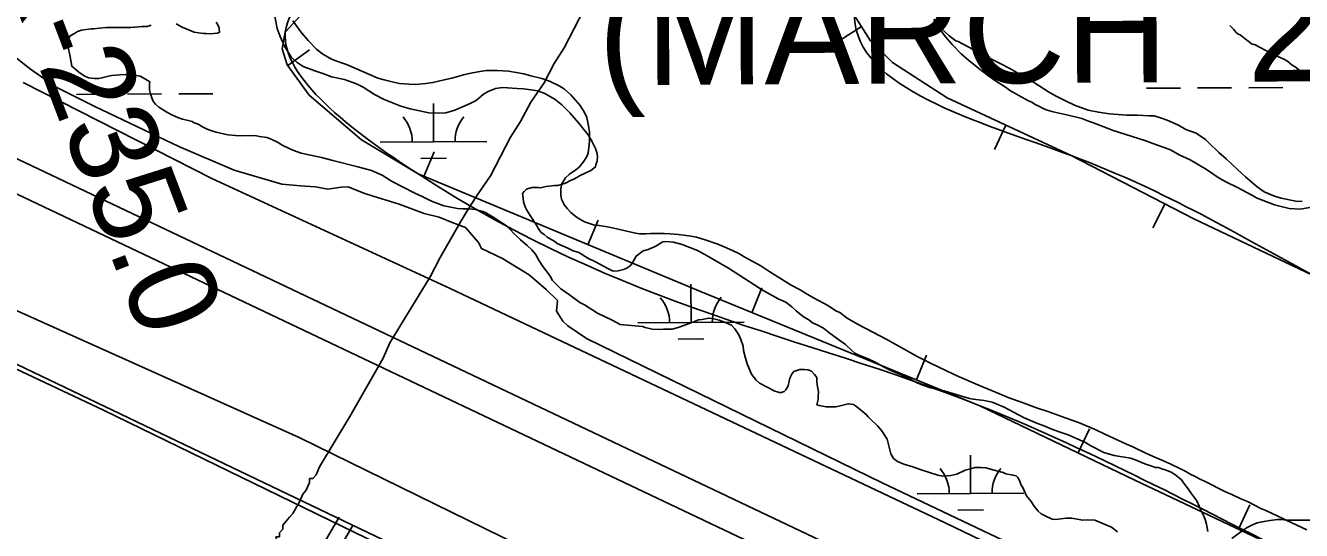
# Model space of a CAD drawing. Extents: x 3313442 to 3351311, y 721974 to 747360.
# Drawn here: x 3317846 to 3319043, y 732467 to 732941 of the extents above; entities that cross this region are included whole.
import ezdxf

# ---------------------------------------------------------------- set-up
doc = ezdxf.new("R2010")
doc.units = 0
for name, color, linetype in [('V-BORW-LINE', 7, 'Continuous'), ('V-LEVE-TOET', 7, 'Continuous'), ('V-RIVR-IDEN', 7, 'Continuous'), ('V-RIVR-RANG-IDEN', 7, 'Continuous'), ('V-ROAD-CNTR', 7, 'Continuous'), ('V-SITE-VEGE', 7, 'Continuous'), ('V-SURV-LINE', 7, 'Continuous'), ('V-UTIL-LINE', 7, 'Continuous'), ('V-WETL-SWMP', 7, 'Continuous')]:
    doc.layers.add(name, color=color, linetype=linetype)

msp = doc.modelspace()

# ---------------------------------------------------------------- linework, layer by layer
at = {"layer": 'V-BORW-LINE'}
for p, q in [((3318630.6, 732939.8), (3318609.5, 732926.3)), ((3318092.4, 732903.1), (3318112.6, 732917.8)), ((3318766, 732847.3), (3318755.4, 732824.6)), ((3318220, 732799.2), (3318229.6, 732822.3)), ((3318915.2, 732773.3), (3318903.8, 732751.1)), ((3318373.8, 732735.2), (3318383.4, 732758.2)), ((3318527.7, 732671.4), (3318537.2, 732694.6)), ((3318682, 732608.5), (3318691.4, 732631.7)), ((3318833.8, 732540.1), (3318844.6, 732562.6)), ((3318984.2, 732468.5), (3318994.9, 732491.1))]:
    msp.add_line(p, q, dxfattribs=at)
for points in [[(3318118.5, 732966.1), (3318090, 732934.4), (3318087.2, 732919), (3318091.9, 732903.8), (3318112.5, 732875.3), (3318161.6, 732833.4), (3318214.6, 732801.5), (3318479.4, 732691.2), (3318741.7, 732584.2), (3318887.1, 732514.5), (3319032.9, 732445.4), (3319247.1, 732346.7), (3319462.2, 732249.8), (3319626.9, 732183), (3319792.3, 732118.2), (3319958.5, 732036.4)], [(3319059.7, 732703.7), (3318942.2, 732759.4), (3318827.3, 732818.7), (3318711, 732872.9), (3318659.5, 732906), (3318639.1, 732926.5), (3318623.7, 732950.5)]]:
    msp.add_lwpolyline(points, dxfattribs=at)
msp.add_spline([(3319993.3, 732382.9), (3320043, 732355.8), (3320179.6, 732295.5), (3320322.2, 732249.4), (3320420.7, 732224.2), (3320630.7, 732205.1), (3320686.7, 732182.9), (3320827.8, 732160.9), (3320883.1, 732100.4), (3320856.9, 732062.3), (3320861.5, 732018.5), (3320977.1, 731980.6), (3321055.2, 731911), (3321018.8, 731819.7), (3320857.3, 731837.6), (3320475.7, 731857.9), (3320125.5, 731953.6), (3319792.3, 732118.2), (3319462.2, 732249.8), (3319032.9, 732445.4), (3318741.7, 732584.2), (3318214.6, 732801.5), (3318090, 732934.4), (3318269.4, 733048), (3318529.3, 733119.1), (3318670.5, 733085.4), (3318641.4, 733011.8), (3318623.7, 732950.5), (3318827.3, 732818.7), (3319059.7, 732703.7), (3319229.7, 732659.1), (3319351.4, 732713.4), (3319554.1, 732665.1), (3319636, 732623.6), (3319623, 732571.3), (3319644.5, 732548.3), (3319779.6, 732478.9), (3319917.6, 732419), (3319993.3, 732382.9)], degree=3, dxfattribs=at)
at = {"layer": 'V-LEVE-TOET'}
for points in [[(3317844, 732887.2), (3318021.2, 732797.4), (3318244.8, 732694.1), (3318414.4, 732613.9), (3318709, 732474.3), (3319134.9, 732269.2), (3319577.4, 732059.4), (3319802.2, 731944), (3319971.4, 731860.2)], [(3319961.8, 731662.8), (3319663.9, 731804.8), (3319399.9, 731930.9), (3318937.3, 732151.9), (3318515.1, 732352.5), (3318102.9, 732554.5), (3317721.8, 732725.5), (3317654.4, 732763.1), (3317617.7, 732780.6), (3317596.3, 732789), (3317574.9, 732796.5), (3317571.4, 732797.8)]]:
    msp.add_lwpolyline(points, dxfattribs=at)
at = {"layer": 'V-ROAD-CNTR'}
for points in [[(3319822.5, 731667), (3319805.3, 731674.9), (3319683.4, 731733.9), (3319438.7, 731852), (3319194.9, 731968.5), (3318900.6, 732108.9), (3318530.5, 732284.5), (3318201.5, 732442.9), (3317919.3, 732580.1), (3317678.3, 732693.4), (3317647.6, 732705.3), (3317616.1, 732718.1), (3317571.4, 732731.6)], [(3317740.9, 732669.5), (3319684.5, 731738.7), (3319985.1, 731593.6)], [(3317570.4, 731474.9), (3318153.4, 732471.9)], [(3317570.9, 731505.4), (3318140.5, 732479.5)]]:
    msp.add_lwpolyline(points, dxfattribs=at)
at = {"layer": 'V-SITE-VEGE'}
for points in [[(3318079, 732955.7), (3318082.3, 732938), (3318085.2, 732930.4), (3318089.3, 732921.5), (3318095.8, 732910.7), (3318101, 732905.9), (3318106.7, 732902.3), (3318117.6, 732898.3)], [(3318404.2, 732660.4), (3318396.6, 732664.3), (3318382.8, 732671.1), (3318370.7, 732678.7), (3318366.3, 732681.1), (3318356.6, 732688.3), (3318348.5, 732693.9), (3318340.8, 732701.6), (3318339.6, 732703.2), (3318338.8, 732705.2), (3318331.1, 732715.6), (3318328.2, 732720), (3318324.6, 732726.4), (3318321.4, 732730.5), (3318316.9, 732734.5), (3318310.8, 732739.7), (3318307.6, 732742.9), (3318304, 732746.1), (3318301.5, 732748.9), (3318297.5, 732752.9), (3318288.6, 732758.5), (3318284.6, 732761.3), (3318281.3, 732763.3), (3318277.7, 732765.3), (3318274.5, 732766.5), (3318268, 732768.1), (3318262, 732768.9), (3318256.3, 732768.8), (3318251.5, 732769.2), (3318243.8, 732770.8), (3318238.6, 732771.6), (3318232.1, 732774), (3318227.3, 732775.9), (3318218.4, 732780.3), (3318211.5, 732783.5), (3318189.7, 732794.7), (3318180.9, 732800.3), (3318170.8, 732804.7), (3318157.9, 732808.3), (3318134.5, 732814.2), (3318124, 732817), (3318105, 732820.9), (3318097, 732823.7), (3318087.7, 732828.1), (3318082.8, 732831.3), (3318076.8, 732834.1), (3318072.7, 732835.7), (3318065.9, 732836.8), (3318063.1, 732837.2), (3318055.8, 732837.6), (3318048.2, 732837.2), (3318043.3, 732837.5), (3318036.1, 732838.3), (3318025.2, 732840.7), (3318021.2, 732841.9), (3318016.7, 732843.5), (3318012.3, 732845.8), (3318008.2, 732848.2), (3318004.6, 732849.4), (3318002.6, 732850.6), (3317999, 732851.8), (3317993.7, 732853), (3317989.7, 732854.2), (3317983.6, 732857), (3317978.8, 732859.4), (3317971.5, 732864.2), (3317968.3, 732867), (3317966.7, 732869), (3317965.4, 732871), (3317963.4, 732876.6), (3317962.6, 732880.3), (3317962.6, 732885.5), (3317962.9, 732887.9), (3317958.9, 732890.3), (3317953.7, 732893.1), (3317950, 732893.9), (3317946.8, 732894.3), (3317940, 732894.7), (3317934.7, 732894.6), (3317927.1, 732893.8), (3317923, 732893), (3317917.8, 732891.7), (3317915, 732890.9), (3317911, 732890.9), (3317905.3, 732891.7), (3317901.3, 732893.7), (3317896.4, 732896.9), (3317889.6, 732902.5), (3317887.9, 732913.3), (3317886.3, 732920.2), (3317886.6, 732928.2), (3317888.2, 732931.1), (3317892.2, 732933.1), (3317895.1, 732935.1), (3317898.7, 732936.4), (3317907.9, 732937.6), (3317910.4, 732937.6), (3317915.6, 732938.4), (3317922.4, 732938.9), (3317945, 732939), (3317952.6, 732939.4)], [(3317952.6, 732939.4), (3317955.5, 732939.8), (3317960.3, 732939.9), (3317964.3, 732941.1)], [(3317987.7, 732942.4), (3317993.3, 732939.2), (3318004.6, 732934.4), (3318008.6, 732934), (3318013.5, 732933.3), (3318015.9, 732933.3), (3318019.5, 732932.9), (3318026.4, 732933.7), (3318028.4, 732934.5), (3318028, 732938.2), (3318027.1, 732940.6), (3318025.1, 732943.8)], [(3319043.8, 732776.1), (3319039.7, 732775.7), (3319024.4, 732778.8), (3319017.9, 732780.8), (3319008.3, 732784.8), (3319001.8, 732789.6), (3318990.9, 732798.8), (3318983.2, 732805.6), (3318972.7, 732815.6), (3318965.8, 732821.6), (3318956.1, 732830.9), (3318953.3, 732833.7), (3318944.4, 732839.7), (3318934.7, 732843.3), (3318927.8, 732847.2), (3318917.3, 732852), (3318912.1, 732854), (3318905.2, 732856), (3318900.4, 732856), (3318889.5, 732856.7), (3318879.4, 732856.7), (3318863.3, 732857.8), (3318852.8, 732859.4), (3318843.2, 732861.4), (3318830.3, 732866.1), (3318821.8, 732870.1), (3318812.5, 732874.9), (3318806, 732878.5), (3318791.9, 732887.7), (3318769.7, 732900.5), (3318761.2, 732904.9), (3318742.6, 732914.1), (3318738.6, 732916.5), (3318734.6, 732918.5), (3318721.2, 732925.6), (3318719.2, 732926.4), (3318712.7, 732931.2), (3318704.3, 732938.9), (3318701.4, 732944.5)], [(3318976.1, 732940.9), (3318978.2, 732938.5), (3318979.8, 732936.9), (3318981.8, 732934.5), (3318983.8, 732932.5), (3318985.8, 732932.1), (3318991.9, 732926.9), (3318994.3, 732925.3), (3318996.3, 732923.7), (3319000, 732922.5), (3319009.3, 732917.7), (3319018.1, 732913.7), (3319020.6, 732912.1), (3319023.8, 732910.5), (3319026.6, 732909.3), (3319030.3, 732907.3)], [(3319030.3, 732907.3), (3319034.7, 732903.7), (3319038.3, 732901.3), (3319043.2, 732896.9), (3319046.8, 732894.1)], [(3318117.6, 732898.3), (3318126, 732895.5), (3318133.3, 732892.7), (3318145.4, 732890), (3318152.3, 732887.6), (3318157.5, 732885.6), (3318163.2, 732882.8), (3318173.7, 732876), (3318182.9, 732871.2), (3318198.3, 732865.2), (3318207.2, 732862.5), (3318224.5, 732858.9), (3318234.6, 732858.6), (3318240.6, 732859), (3318249, 732861.4), (3318263.5, 732867.5), (3318269.1, 732870.4), (3318276, 732876.5), (3318280.4, 732878.9), (3318287.2, 732881.8), (3318293.7, 732882.6), (3318298.5, 732882.2), (3318307.4, 732881.8), (3318313.4, 732881.5), (3318320.7, 732880.3), (3318326.7, 732879.5), (3318333.6, 732877.1), (3318343.3, 732871.5), (3318349.3, 732866.3), (3318357, 732858.7), (3318365.5, 732849.1), (3318368.8, 732844.7), (3318374, 732838.2), (3318377.3, 732833), (3318380.9, 732825.4), (3318382.2, 732821.8), (3318383, 732818.2), (3318382.6, 732813.7), (3318381.4, 732810.1), (3318381, 732808.1), (3318376.6, 732804.8), (3318366.5, 732800), (3318361.3, 732797.1), (3318357.7, 732795.5), (3318352.9, 732793), (3318349.7, 732791.8), (3318345.6, 732790.6), (3318342.4, 732790.6), (3318334.8, 732789.7), (3318329.1, 732788.5), (3318327.1, 732788.9), (3318321.5, 732788.9), (3318318.3, 732788), (3318316.3, 732787.2), (3318314.2, 732785.2), (3318312.6, 732783.2), (3318312.7, 732781.2), (3318313.5, 732775.5), (3318315.1, 732770.7), (3318316.7, 732767.5), (3318319.6, 732762.7), (3318325.7, 732753.4), (3318327.3, 732750.6), (3318329.7, 732747), (3318333, 732744.6), (3318335.8, 732742.2), (3318342.7, 732738.2), (3318345.1, 732736.2), (3318355.2, 732731.8), (3318360, 732729.4), (3318365.3, 732727.8), (3318373.8, 732722.6), (3318381, 732719.1), (3318392.7, 732712.7), (3318397.6, 732710.3), (3318402.4, 732710.7), (3318407.2, 732711.9), (3318410.4, 732713.2), (3318413.7, 732715.6), (3318416.1, 732718.8), (3318419.3, 732724.5), (3318425.7, 732729.3), (3318430.5, 732730.6), (3318436.9, 732733.4), (3318444.2, 732737.9), (3318447, 732738.3), (3318454.2, 732737.5), (3318462.3, 732735.5), (3318476.8, 732729.6), (3318483.7, 732726), (3318491.8, 732721.2), (3318505.9, 732713.2), (3318529.7, 732698), (3318536.6, 732693.2), (3318547.5, 732687.2), (3318552.4, 732684.4), (3318559.6, 732681.2), (3318565.3, 732676.8), (3318569.3, 732673.2), (3318576.2, 732667.6), (3318581.1, 732664.8)], [(3318832.9, 732477.9), (3318828, 732478.6), (3318822.4, 732478.6), (3318812.7, 732477.4), (3318809.5, 732477.7), (3318803.4, 732480.5), (3318799, 732482.9), (3318796.2, 732485.3), (3318792.5, 732490.1), (3318789.7, 732494.2), (3318785.2, 732499.8), (3318781.6, 732508.2), (3318780.3, 732509.8), (3318778.7, 732513.9), (3318777.1, 732516.7), (3318775.5, 732518.3), (3318772.6, 732519.1), (3318765.8, 732520.2), (3318763.4, 732521.4), (3318754.9, 732523.8), (3318747.2, 732525.8), (3318742.4, 732526.2), (3318736.8, 732526.1), (3318732.7, 732524.9), (3318727.9, 732523.7), (3318719.9, 732520), (3318714.2, 732518.8), (3318707, 732518), (3318702.2, 732519.1), (3318686.4, 732523.9), (3318678.8, 732526.7), (3318670.3, 732529.5), (3318664.2, 732531.8), (3318660.6, 732534.7), (3318658.2, 732539.1), (3318654.5, 732552.8), (3318651.2, 732558), (3318649.2, 732560.8), (3318645.6, 732565.2), (3318639.1, 732571.6), (3318636.7, 732573.6), (3318635, 732576), (3318627.8, 732582), (3318624.9, 732584), (3318622.9, 732585.2), (3318618.1, 732586), (3318610.4, 732584), (3318606.4, 732583.1), (3318597.5, 732583.1), (3318593.9, 732583.9), (3318590.7, 732584.3), (3318588.7, 732585.1), (3318589.9, 732589.9), (3318589.8, 732592.7), (3318590.2, 732597.2), (3318589, 732603.6), (3318588.6, 732606.8), (3318588.6, 732610.5), (3318586.5, 732613.3), (3318583.7, 732616.5), (3318580.1, 732617.7), (3318577.2, 732618.1), (3318572.8, 732618), (3318567.2, 732616.4), (3318565.6, 732614.4), (3318564.4, 732612), (3318563.2, 732609.9), (3318562.8, 732607.1), (3318561.6, 732602.7), (3318559.6, 732599), (3318558, 732597.4), (3318555.6, 732596.6), (3318553.6, 732596.6), (3318549.1, 732597.8), (3318535, 732605.4), (3318531.8, 732608.2), (3318527.3, 732613.8), (3318523.2, 732623.4), (3318521.6, 732628.7), (3318520, 732635.9), (3318519.5, 732639.9), (3318517.5, 732646.4), (3318515.5, 732650.8), (3318511.8, 732656.4), (3318508.6, 732659.6), (3318502.1, 732662.4), (3318496.9, 732664.4), (3318490.8, 732666), (3318487.2, 732666.4), (3318481.2, 732665.1), (3318477.5, 732664.7), (3318473.9, 732663.1), (3318469.9, 732661.5), (3318458.6, 732657.4), (3318453, 732656.1), (3318444.9, 732656.1), (3318441.7, 732655.7), (3318434.1, 732656.1), (3318427.6, 732657.6), (3318425.2, 732658.4), (3318404.2, 732660.4)], [(3318581.1, 732664.8), (3318584.7, 732662), (3318589.1, 732660), (3318594.8, 732656.8), (3318601.2, 732652), (3318610.1, 732645.2), (3318615.4, 732641.6), (3318621.5, 732636), (3318624.3, 732633.6), (3318627.5, 732632), (3318636.8, 732628), (3318642.9, 732625.2), (3318651.7, 732620.4), (3318658.2, 732617.2), (3318667.9, 732613.2), (3318674.3, 732610), (3318682.8, 732605.7), (3318688.1, 732603.3), (3318695.3, 732600.9), (3318708.2, 732598.1), (3318716.3, 732595.7), (3318726.4, 732592.6), (3318732, 732591), (3318735.3, 732590.2), (3318745.7, 732589), (3318753, 732587.4), (3318764.3, 732582.7), (3318782.5, 732573.1), (3318795.8, 732567.5), (3318801, 732565.5), (3318810.7, 732561.5), (3318818, 732559.1), (3318824.4, 732556.8), (3318832.9, 732553.2), (3318840.6, 732549.6), (3318845.8, 732546.4), (3318857.9, 732540.4), (3318867.6, 732537.6), (3318882.9, 732534.9), (3318886.6, 732533.7), (3318896.3, 732529.7), (3318901.1, 732528.1), (3318906.3, 732526.1), (3318909.2, 732526.1), (3318912.4, 732524.9), (3318916.4, 732523.8), (3318921.7, 732521.4), (3318925.7, 732518.6), (3318930.6, 732514.6), (3318932.6, 732511.7), (3318937, 732506.1), (3318939.5, 732502.5), (3318945.2, 732494.9), (3318947.2, 732490.1), (3318949.2, 732485.6), (3318952.1, 732480), (3318953.3, 732476.4), (3318954.1, 732473.2), (3318955.4, 732466.3)], [(3318870.8, 732465.9), (3318865.1, 732470.3), (3318849.4, 732476.7), (3318842.9, 732477.1), (3318838.1, 732476.7), (3318832.9, 732477.9)], [(3318978.1, 732459.6), (3318988.5, 732467.3), (3318992.5, 732470.1), (3318997.4, 732472.5), (3319001.8, 732474.2), (3319005, 732475), (3319009.8, 732475.8), (3319013.9, 732476.6), (3319020.7, 732477.5), (3319024.3, 732477.5), (3319030, 732476.7), (3319057, 732476.8)]]:
    msp.add_lwpolyline(points, dxfattribs=at)
at = {"layer": 'V-SURV-LINE'}
for points in [[(3317607.2, 732925.3), (3319633.3, 731963.3)], [(3319620.5, 731936.2), (3317594.4, 732898.2)]]:
    msp.add_lwpolyline(points, dxfattribs=at)
at = {"layer": 'V-UTIL-LINE'}
for points in [[(3318097, 732483.1), (3318103.3, 732494.1), (3318106.4, 732501.3), (3318109.6, 732505), (3318112.7, 732512.3), (3318112.7, 732515.9), (3318115.9, 732515.9), (3318119, 732519.5), (3318122.2, 732526.8), (3318150.4, 732574.1), (3318181.9, 732628.7), (3318185, 732635.9), (3318188.1, 732643.2), (3318225.9, 732705.1), (3318235.3, 732723.3), (3318254.2, 732756.1), (3318260.5, 732767), (3318269.9, 732781.5), (3318282.5, 732799.7), (3318291.9, 732817.9), (3318301.3, 732836.1), (3318310.7, 732850.7), (3318320.2, 732868.9), (3318332.8, 732887.1), (3318342.2, 732905.2), (3318351.6, 732919.8), (3318361, 732938), (3318370.5, 732956.2)], [(3317572.6, 731581.7), (3317707.2, 731817.2), (3317776.3, 731937.2), (3317836.1, 732039.1), (3317842.3, 732046.4), (3317845.5, 732050), (3317845.5, 732053.7), (3317851.8, 732064.6), (3317867.5, 732090.1), (3317870.7, 732097.4), (3317873.8, 732097.4), (3317873.8, 732101), (3317880.1, 732111.9), (3317971.3, 732268.4), (3318081.3, 732457.6), (3318081.3, 732461.3), (3318084.4, 732461.3), (3318084.4, 732464.9), (3318087.6, 732468.5), (3318087.6, 732472.2), (3318093.8, 732479.5), (3318097, 732483.1)]]:
    msp.add_lwpolyline(points, dxfattribs=at)
at = {"layer": 'V-WETL-SWMP'}
for p, q in [((3318897.8, 732881.9), (3318929.8, 732882.1)), ((3318945.8, 732882.2), (3318977.8, 732882.3)), ((3318993.8, 732882.4), (3319025.8, 732882.6)), ((3317894, 732876.1), (3317926, 732876.3)), ((3317942, 732876.4), (3317974, 732876.6)), ((3317990, 732876.7), (3318022, 732876.8)), ((3318229.1, 732831.6), (3318228.9, 732867.6)), ((3318179.1, 732831.3), (3318279.1, 732831.9)), ((3318217.2, 732816.1), (3318241.2, 732816.2)), ((3318470.6, 732662.2), (3318470.4, 732698.2)), ((3318420.6, 732661.9), (3318520.6, 732662.5)), ((3318458.7, 732646.7), (3318482.7, 732646.8)), ((3318732.9, 732501.8), (3318732.7, 732537.8)), ((3318682.9, 732501.5), (3318782.9, 732502.1)), ((3318721, 732486.3), (3318745, 732486.5))]:
    msp.add_line(p, q, dxfattribs=at)
for points in [[(3318097.1, 732945), (3318105.4, 732933.5), (3318111.3, 732926.8), (3318119.3, 732918.5), (3318124.4, 732914.4), (3318131.2, 732910.3), (3318135, 732908.6), (3318141.8, 732906), (3318147.4, 732904.2), (3318171.3, 732894), (3318176.9, 732891.4), (3318182.8, 732889.7), (3318191.4, 732887.7), (3318197, 732886.5), (3318206.1, 732885.7), (3318212, 732885.4), (3318221.8, 732886.3), (3318228.5, 732887.2), (3318239.1, 732889.7), (3318246.2, 732891.5), (3318257.1, 732894.5), (3318263.9, 732896), (3318272.4, 732897.5), (3318278.6, 732898.4), (3318288.9, 732898.7), (3318299.5, 732897.9), (3318306.6, 732896.8), (3318313.7, 732895.3), (3318320.2, 732893.6), (3318330.8, 732891), (3318337.9, 732888.7), (3318347, 732884.3), (3318351.8, 732881.1), (3318358, 732875.8), (3318366.6, 732865.8), (3318370.8, 732859.3), (3318372.8, 732854.6), (3318374.3, 732846.7), (3318375.3, 732841.1), (3318375.3, 732832), (3318374.2, 732821), (3318372.7, 732817.2), (3318369.5, 732812.5), (3318365.7, 732808), (3318362.5, 732805.4), (3318356.6, 732801.2), (3318352.8, 732797.9), (3318349.3, 732792.3), (3318348.4, 732787.9), (3318348.4, 732782), (3318349, 732777.9), (3318352, 732772.3), (3318354.7, 732768.8), (3318357.9, 732765.5), (3318363, 732761.4), (3318366.2, 732759.1), (3318370.7, 732756.5), (3318379.2, 732753.9), (3318384.2, 732753.3), (3318392.2, 732751.9), (3318398.1, 732750.7), (3318406.4, 732748.7), (3318418.5, 732746.1), (3318422.6, 732745.5), (3318428.2, 732745.3), (3318432.6, 732745.6), (3318445.3, 732745.6), (3318450.9, 732745.4), (3318458.6, 732744.8), (3318463.9, 732744), (3318470.9, 732743.1), (3318475.7, 732742.2), (3318482.8, 732740.2), (3318495.7, 732735.6), (3318501.6, 732733.2), (3318509.6, 732729.7), (3318515.5, 732726.8), (3318521.2, 732723.6), (3318536.2, 732715.4), (3318544.5, 732709.6), (3318559.6, 732700.5), (3318564.6, 732697.3)], [(3318847.4, 732849.9), (3318843.6, 732851), (3318837.1, 732853.4), (3318824.4, 732856.8), (3318810.5, 732859.7), (3318803.7, 732861.7), (3318800.2, 732863.2), (3318797, 732865), (3318793.4, 732866.7), (3318790.4, 732868.8), (3318787.2, 732870.2), (3318778, 732875.2), (3318770.4, 732879.6), (3318764.7, 732883.7), (3318755.3, 732889.5), (3318748.8, 732894.2), (3318742, 732899.5), (3318731.3, 732908), (3318724.2, 732914.1), (3318715.6, 732922.9), (3318709.7, 732929.7), (3318702, 732940.2), (3318698.4, 732946.7)], [(3318271.2, 732737.3), (3318259, 732751.3), (3318246.5, 732756.1), (3318234.4, 732760.9), (3318220.3, 732764.4), (3318196.9, 732773.2), (3318172.3, 732780.7), (3318163.8, 732783.5), (3318148.9, 732789.5), (3318142.4, 732789.1), (3318130, 732787.4), (3318118.3, 732789.3), (3318104.2, 732790.5), (3318086.8, 732792), (3318042.1, 732805.1), (3317990, 732827.4), (3317911.3, 732864.9), (3317875, 732882.9), (3317851.1, 732899.7), (3317824.8, 732920.5)], [(3319056.5, 732771), (3319042.1, 732768.6), (3319031.8, 732769.1), (3319017.9, 732772.6), (3319001.6, 732778.7), (3318996.6, 732781.6), (3318983.3, 732788.9), (3318973.6, 732793.6), (3318966.2, 732797.7), (3318954.1, 732805.6), (3318939, 732814.7), (3318928.6, 732819.6), (3318920.4, 732824), (3318913.6, 732826.6), (3318903.8, 732830.1), (3318897.3, 732832.7), (3318871.6, 732840.6), (3318866.6, 732842.3), (3318861.9, 732844.1), (3318847.4, 732849.9)], [(3319055.3, 732319.2), (3318650, 732511.9), (3318372.7, 732647.1), (3318354.9, 732659.1), (3318350.5, 732663.5), (3318344.4, 732672.8), (3318345.5, 732682.8), (3318334.6, 732693.3), (3318318.8, 732706.9), (3318293.8, 732722.1), (3318274, 732731.7), (3318271.2, 732737.3)], [(3318564.6, 732697.3), (3318572.9, 732692.9), (3318577.9, 732689.7), (3318585.6, 732685.3), (3318599.5, 732677.7), (3318606.6, 732673.3), (3318610.1, 732671.6), (3318614.3, 732668.6), (3318617.2, 732666.3), (3318627.3, 732660.4), (3318654.8, 732646.1), (3318683.4, 732630.1), (3318694.7, 732624.5), (3318710.9, 732616.6), (3318721.5, 732611.7), (3318739.6, 732603.8), (3318752.6, 732598.3), (3318769.7, 732591.3), (3318779.7, 732587.8), (3318794.8, 732582.3), (3318805.4, 732578.8), (3318822.5, 732572.4), (3318834.1, 732568.3), (3318849.7, 732561.9), (3318858.9, 732557.5), (3318879, 732548.2), (3318885.2, 732545.6), (3318897.9, 732539.4), (3318905.6, 732535.9), (3318914.4, 732532.2), (3318920.9, 732529.2), (3318929.8, 732524.9), (3318934.8, 732522.5), (3318939.5, 732519.6), (3318942.8, 732518.1), (3318949, 732514.9), (3318952.8, 732513.2), (3318972, 732503.5), (3318977.9, 732500.9), (3318986.5, 732496.8), (3318992.7, 732494.2), (3319005.1, 732487.8), (3319009.9, 732485.8), (3319025.8, 732478.5), (3319029.1, 732476.7), (3319048.3, 732467.7)]]:
    msp.add_lwpolyline(points, dxfattribs=at)
for centre, start, end in [((3318173.9, 732831.8), 359.5578, 41.1015), ((3318284.4, 732832.4), 139.5578, 181.1014), ((3318525.8, 732663), 139.5578, 181.1014), ((3318415.3, 732662.3), 359.5578, 41.1015), ((3318677.7, 732502), 359.5578, 41.1015), ((3318788.2, 732502.6), 139.5578, 181.1014)]:
    msp.add_arc(centre, 35.2, start, end, dxfattribs=at)

# ---------------------------------------------------------------- texts
at = {"layer": 'V-RIVR-IDEN'}
msp.add_text('(MARCH  24, 1949)', height=100, rotation=0.3179, dxfattribs=at).set_placement((3318383.7, 732884.7))
at = {"layer": 'V-RIVR-RANG-IDEN'}
msp.add_text('R-235.0', height=83, rotation=290.8054, dxfattribs=at).set_placement((3317816.6, 733012.9))

doc.saveas('drawing.dxf')
